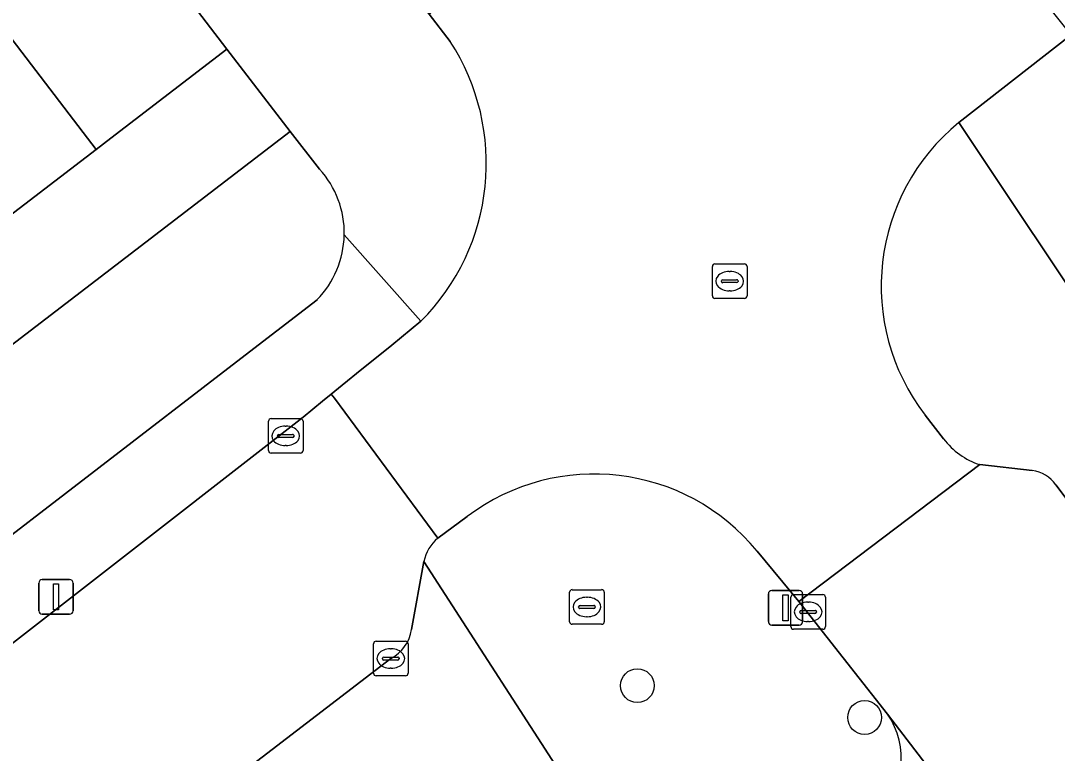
# Model space of a CAD drawing. Extents: x 159352 to 160617, y 385888 to 387323.
# Drawn here: x 160047.49 to 160077.45, y 386732.23 to 386753.39 of the extents above; entities that cross this region are included whole.
import ezdxf

# ---------------------------------------------------------------- set-up
doc = ezdxf.new("R2010")
doc.units = 0
for name, color, linetype in [('IMGEO_Boom', 7, 'Continuous'), ('IMGEO_Brandkraan', 7, 'Continuous'), ('IMGEO_Erf', 7, 'Continuous'), ('IMGEO_Groenvoorziening', 7, 'Continuous'), ('IMGEO_Kolk', 7, 'Continuous'), ('IMGEO_Lichtmast', 7, 'Continuous'), ('IMGEO_Pand', 7, 'Continuous'), ('IMGEO_Parkeervlak_open', 7, 'Continuous'), ('IMGEO_Rijbaan_lokaal_gesloten', 7, 'Continuous'), ('IMGEO_Rijbaan_lokaal_open', 7, 'Continuous'), ('IMGEO_Rioolput', 7, 'Continuous'), ('IMGEO_Voetpad_open', 7, 'Continuous')]:
    doc.layers.add(name, color=color, linetype=linetype)

msp = doc.modelspace()

# ---------------------------------------------------------------- linework, layer by layer
at = {"layer": 'IMGEO_Boom'}
for centre in [(160065.316, 386734.182), (160071.885, 386733.264)]:
    msp.add_circle(centre, 0.489, dxfattribs=at)
at = {"layer": 'IMGEO_Brandkraan'}
for p, q in [((160063.357, 386736.028), (160063.357, 386736.88)), ((160063.432, 386736.954), (160064.284, 386736.954)), ((160064.358, 386736.88), (160064.358, 386736.028)), ((160063.845, 386736.734), (160063.87, 386736.734)), ((160063.616, 386736.448), (160063.616, 386736.46)), ((160064.054, 386736.411), (160063.656, 386736.411)), ((160063.659, 386736.497), (160064.057, 386736.497)), ((160064.1, 386736.46), (160064.1, 386736.448)), ((160064.284, 386735.954), (160063.432, 386735.954)), ((160063.868, 386736.174), (160063.843, 386736.174))]:
    msp.add_line(p, q, dxfattribs=at)
for points in [[(160063.357, 386736.028), (160063.357, 386736.88)], [(160063.432, 386736.954), (160064.284, 386736.954)], [(160064.358, 386736.88), (160064.358, 386736.028)], [(160064.284, 386735.954), (160063.432, 386735.954)]]:
    msp.add_lwpolyline(points, dxfattribs=at)
for centre, radius, start, end in [((160063.434, 386736.878), 0.0765, 91.552, 178.448), ((160063.434, 386736.878), 0.0765, 91.552, 178.448), ((160064.282, 386736.878), 0.0765, 1.552, 88.448), ((160064.282, 386736.878), 0.0765, 1.552, 88.448), ((160063.656, 386736.457), 0.0403, 85.8775, 175.7526), ((160063.653, 386736.447), 0.0366, 178.938, 274.7102), ((160064.057, 386736.454), 0.043, 264.8664, 352.4533), ((160064.061, 386736.459), 0.0386, 1.7309, 96.639), ((160063.434, 386736.03), 0.0765, 181.552, 268.448), ((160063.434, 386736.03), 0.0765, 181.552, 268.448), ((160064.282, 386736.03), 0.0765, 271.552, 358.448), ((160064.282, 386736.03), 0.0765, 271.552, 358.448)]:
    msp.add_arc(centre, radius, start, end, dxfattribs=at)
for centre, major_axis, ratio, start_param, end_param in [((160063.844, 386736.454), (-0.387, 0.002), 0.722429, 4.712389, 7.853982), ((160063.869, 386736.454), (-0.39, 0.002), 0.717154, 1.570796, 4.712389)]:
    msp.add_ellipse(centre, major_axis=major_axis, ratio=ratio, start_param=start_param, end_param=end_param, dxfattribs=at)
at = {"layer": 'IMGEO_Erf'}
msp.add_lwpolyline([(159991.693, 386828.175), (159988.267, 386825.542), (159989.797, 386823.553), (159991.877, 386825.151), (159995.832, 386819.986), (159999.671, 386814.971), (160000, 386814.542), (160003.51, 386809.958), (160007.349, 386804.944), (160011.188, 386799.93), (160015.028, 386794.915), (160018.866, 386789.902), (160022.706, 386784.887), (160026.545, 386779.874), (160030.385, 386774.859), (160034.223, 386769.846), (160038.063, 386764.831), (160041.901, 386759.818), (160045.74, 386754.805), (160049.419, 386750), (160049.67, 386749.672), (160050.099, 386750), (160053.449, 386752.565), (160000, 386822.33)], dxfattribs=at)
at = {"layer": 'IMGEO_Groenvoorziening'}
msp.add_lwpolyline([(160055.283, 386750.192), (160053.449, 386752.565), (160050.099, 386750), (160049.67, 386749.672), (160043.889, 386745.246), (160038.466, 386741.104), (160039.381, 386739.915), (160038.199, 386739.013), (160039.12, 386737.816)], close=True, dxfattribs=at)
for points in [[(160056.129, 386749.098), (160055.283, 386750.192), (160039.12, 386737.816), (160041.782, 386734.354), (160053.726, 386743.539)], [(160053.726, 386743.539), (160056.055, 386745.33)]]:
    msp.add_lwpolyline(points, dxfattribs=at)
for centre, radius, start, end in [((160054.101, 386747.252), 2.743, 358.9013, 42.31), ((160054.099, 386747.255), 2.744, 315.4507, 358.8271)]:
    msp.add_arc(centre, radius, start, end, dxfattribs=at)
at = {"layer": 'IMGEO_Kolk'}
for p, q in [((160054.651, 386740.97), (160054.651, 386741.822)), ((160054.726, 386741.896), (160055.578, 386741.896)), ((160055.139, 386741.676), (160055.164, 386741.676)), ((160055.652, 386741.822), (160055.652, 386740.97)), ((160054.91, 386741.39), (160054.91, 386741.402)), ((160055.348, 386741.353), (160054.95, 386741.353)), ((160054.953, 386741.439), (160055.351, 386741.439)), ((160055.394, 386741.402), (160055.394, 386741.39)), ((160055.162, 386741.116), (160055.137, 386741.116)), ((160055.578, 386740.896), (160054.726, 386740.896)), ((160069.828, 386736.812), (160070.68, 386736.812)), ((160069.753, 386735.886), (160069.753, 386736.738)), ((160070.241, 386736.592), (160070.266, 386736.592)), ((160070.754, 386736.738), (160070.754, 386735.886)), ((160070.012, 386736.306), (160070.012, 386736.318)), ((160070.45, 386736.269), (160070.052, 386736.269)), ((160070.055, 386736.355), (160070.453, 386736.355)), ((160070.496, 386736.318), (160070.496, 386736.306)), ((160070.264, 386736.032), (160070.239, 386736.032)), ((160070.68, 386735.812), (160069.828, 386735.812)), ((160057.688, 386734.539), (160057.688, 386735.391)), ((160057.763, 386735.465), (160058.615, 386735.465)), ((160058.689, 386735.391), (160058.689, 386734.539)), ((160058.176, 386735.245), (160058.201, 386735.245)), ((160057.947, 386734.959), (160057.947, 386734.971)), ((160058.385, 386734.922), (160057.987, 386734.922)), ((160057.99, 386735.008), (160058.388, 386735.008)), ((160058.431, 386734.971), (160058.431, 386734.959)), ((160058.615, 386734.465), (160057.763, 386734.465)), ((160058.199, 386734.685), (160058.174, 386734.685))]:
    msp.add_line(p, q, dxfattribs=at)
for points in [[(160054.651, 386740.97), (160054.651, 386741.822)], [(160054.726, 386741.896), (160055.578, 386741.896)], [(160055.652, 386741.822), (160055.652, 386740.97)], [(160055.578, 386740.896), (160054.726, 386740.896)], [(160069.828, 386736.812), (160070.68, 386736.812)], [(160069.753, 386735.886), (160069.753, 386736.738)], [(160070.754, 386736.738), (160070.754, 386735.886)], [(160070.68, 386735.812), (160069.828, 386735.812)], [(160057.688, 386734.539), (160057.688, 386735.391)], [(160057.763, 386735.465), (160058.615, 386735.465)], [(160058.689, 386735.391), (160058.689, 386734.539)], [(160058.615, 386734.465), (160057.763, 386734.465)]]:
    msp.add_lwpolyline(points, dxfattribs=at)
for centre, radius, start, end in [((160054.728, 386741.82), 0.0765, 91.552, 178.448), ((160054.728, 386741.82), 0.0765, 91.552, 178.448), ((160055.576, 386741.82), 0.0765, 1.552, 88.448), ((160055.576, 386741.82), 0.0765, 1.552, 88.448), ((160054.95, 386741.399), 0.0403, 85.8775, 175.7526), ((160054.947, 386741.389), 0.0366, 178.938, 274.7102), ((160055.351, 386741.396), 0.043, 264.8664, 352.4533), ((160055.355, 386741.401), 0.0386, 1.7309, 96.639), ((160054.728, 386740.972), 0.0765, 181.552, 268.448), ((160054.728, 386740.972), 0.0765, 181.552, 268.448), ((160055.576, 386740.972), 0.0765, 271.552, 358.448), ((160055.576, 386740.972), 0.0765, 271.552, 358.448), ((160069.83, 386736.736), 0.0765, 91.552, 178.448), ((160069.83, 386736.736), 0.0765, 91.552, 178.448), ((160070.678, 386736.736), 0.0765, 1.552, 88.448), ((160070.678, 386736.736), 0.0765, 1.552, 88.448), ((160070.052, 386736.315), 0.0403, 85.8775, 175.7526), ((160070.049, 386736.305), 0.0366, 178.938, 274.7102), ((160070.453, 386736.312), 0.043, 264.8664, 352.4533), ((160070.457, 386736.317), 0.0386, 1.7309, 96.639), ((160069.83, 386735.888), 0.0765, 181.552, 268.448), ((160069.83, 386735.888), 0.0765, 181.552, 268.448), ((160070.678, 386735.888), 0.0765, 271.552, 358.448), ((160070.678, 386735.888), 0.0765, 271.552, 358.448), ((160057.765, 386735.389), 0.0765, 91.552, 178.448), ((160057.765, 386735.389), 0.0765, 91.552, 178.448), ((160058.613, 386735.389), 0.0765, 1.552, 88.448), ((160058.613, 386735.389), 0.0765, 1.552, 88.448), ((160057.987, 386734.968), 0.0403, 85.8775, 175.7526), ((160057.984, 386734.958), 0.0366, 178.938, 274.7102), ((160058.388, 386734.965), 0.043, 264.8664, 352.4533), ((160058.392, 386734.97), 0.0386, 1.7309, 96.639), ((160057.765, 386734.541), 0.0765, 181.552, 268.448), ((160057.765, 386734.541), 0.0765, 181.552, 268.448), ((160058.613, 386734.541), 0.0765, 271.552, 358.448), ((160058.613, 386734.541), 0.0765, 271.552, 358.448)]:
    msp.add_arc(centre, radius, start, end, dxfattribs=at)
for centre, major_axis, ratio, start_param, end_param in [((160055.138, 386741.396), (-0.387, 0.002), 0.722429, 4.712389, 7.853982), ((160055.163, 386741.396), (-0.39, 0.002), 0.717154, 1.570796, 4.712389), ((160070.24, 386736.312), (-0.387, 0.002), 0.722429, 4.712389, 7.853982), ((160070.265, 386736.312), (-0.39, 0.002), 0.717154, 1.570796, 4.712389), ((160058.175, 386734.965), (-0.387, 0.002), 0.722429, 4.712389, 7.853982), ((160058.2, 386734.965), (-0.39, 0.002), 0.717154, 1.570796, 4.712389)]:
    msp.add_ellipse(centre, major_axis=major_axis, ratio=ratio, start_param=start_param, end_param=end_param, dxfattribs=at)
at = {"layer": 'IMGEO_Lichtmast'}
for p, q in [((160048.014, 386736.345), (160048.014, 386737.145)), ((160048.014, 386737.145), (160048.014, 386736.345)), ((160048.114, 386737.245), (160048.904, 386737.245)), ((160048.904, 386737.245), (160048.114, 386737.245)), ((160049.004, 386737.145), (160049.004, 386736.345)), ((160049.004, 386736.345), (160049.004, 386737.145)), ((160069.103, 386736.033), (160069.103, 386736.833)), ((160069.103, 386736.833), (160069.103, 386736.033)), ((160069.203, 386736.933), (160069.993, 386736.933)), ((160069.993, 386736.933), (160069.203, 386736.933)), ((160070.093, 386736.833), (160070.093, 386736.033)), ((160070.093, 386736.033), (160070.093, 386736.833)), ((160048.904, 386736.245), (160048.114, 386736.245)), ((160048.114, 386736.245), (160048.904, 386736.245)), ((160069.993, 386735.933), (160069.203, 386735.933)), ((160069.203, 386735.933), (160069.993, 386735.933))]:
    msp.add_line(p, q, dxfattribs=at)
for points in [[(160048.434, 386737.12), (160048.584, 386737.12), (160048.584, 386736.37), (160048.434, 386736.37), (160048.434, 386737.12)], [(160069.523, 386736.808), (160069.673, 386736.808), (160069.673, 386736.058), (160069.523, 386736.058), (160069.523, 386736.808)]]:
    msp.add_lwpolyline(points, dxfattribs=at)
for centre, start, end in [((160048.114, 386737.145), 90, 180), ((160048.114, 386737.145), 90, 180), ((160048.904, 386737.145), 0, 90), ((160048.904, 386737.145), 360, 90), ((160069.203, 386736.833), 90, 180), ((160069.203, 386736.833), 90, 180), ((160069.993, 386736.833), 0, 90), ((160069.993, 386736.833), 360, 90), ((160048.114, 386736.345), 180, 270), ((160048.114, 386736.345), 180, 270), ((160048.904, 386736.345), 270, 0), ((160048.904, 386736.345), 270, 0), ((160069.203, 386736.033), 180, 270), ((160069.203, 386736.033), 180, 270), ((160069.993, 386736.033), 270, 0), ((160069.993, 386736.033), 270, 0)]:
    msp.add_arc(centre, 0.1, start, end, dxfattribs=at)
at = {"layer": 'IMGEO_Pand'}
msp.add_lwpolyline([(160049.67, 386749.672), (160049.419, 386750), (160045.74, 386754.805), (160039.96, 386750.378), (160040.249, 386750), (160043.889, 386745.246)], close=True, dxfattribs=at)
at = {"layer": 'IMGEO_Parkeervlak_open'}
msp.add_lwpolyline([(160118.433, 386673.546), (160072.547, 386733.359)], dxfattribs=at)
msp.add_arc((160070.698, 386732.086), 2.245, 311.7905, 34.5485, dxfattribs=at)
at = {"layer": 'IMGEO_Rijbaan_lokaal_gesloten'}
for points in [[(160075.218, 386740.565), (160069.982, 386736.614)], [(160076.73, 386740.394), (160075.218, 386740.565)], [(160078.125, 386739.043), (160077.409, 386739.985)], [(160069.982, 386736.614), (160072.547, 386733.359)], [(160072.547, 386733.359), (160118.433, 386673.546)]]:
    msp.add_lwpolyline(points, dxfattribs=at)
msp.add_arc((160076.62, 386739.443), 0.957, 34.4733, 83.4008, dxfattribs=at)
at = {"layer": 'IMGEO_Rijbaan_lokaal_open'}
for points in [[(160064.997, 386756.362), (160064.205, 386757.398), (160059.293, 386753.58), (160059.905, 386752.791)], [(160074.61, 386750.448), (160077.86, 386752.983), (160074.907, 386756.678), (160073.087, 386755.285)], [(160059.06, 386744.705), (160058.22, 386744.015), (160057.922, 386743.78), (160057.35, 386743.322), (160056.781, 386742.862), (160056.464, 386742.602), (160056.558, 386742.488), (160059.546, 386738.439), (160060.397, 386739.064)], [(160059.546, 386738.439), (160056.558, 386742.488), (160056.464, 386742.602), (160056.216, 386742.399), (160055.651, 386741.935), (160043.318, 386732.357)], [(160074.17, 386741.312), (160073.64, 386741.995)], [(160068.779, 386738.062), (160069.982, 386736.614), (160075.218, 386740.565)], [(160058.791, 386735.799), (160059.146, 386737.771)], [(160044.995, 386724.867), (160058.189, 386734.965)]]:
    msp.add_lwpolyline(points, dxfattribs=at)
for centre, radius, start, end in [((160054.488, 386749.27), 6.461, 315.0451, 33.0232), ((160078.458, 386745.724), 6.093, 129.1652, 217.7425), ((160075.866, 386742.583), 2.12, 216.8473, 252.1912), ((160064.068, 386734.211), 6.085, 39.2602, 127.1061), ((160060.297, 386737.535), 1.175, 129.7366, 168.4368), ((160057.659, 386735.982), 1.146, 297.5236, 350.8312)]:
    msp.add_arc(centre, radius, start, end, dxfattribs=at)
at = {"layer": 'IMGEO_Rioolput'}
for p, q in [((160067.485, 386745.439), (160067.485, 386746.291)), ((160067.56, 386746.365), (160068.412, 386746.365)), ((160067.973, 386746.145), (160067.998, 386746.145)), ((160068.486, 386746.291), (160068.486, 386745.439)), ((160067.744, 386745.859), (160067.744, 386745.871)), ((160068.182, 386745.822), (160067.784, 386745.822)), ((160067.787, 386745.908), (160068.185, 386745.908)), ((160068.228, 386745.871), (160068.228, 386745.859)), ((160067.996, 386745.585), (160067.971, 386745.585)), ((160068.412, 386745.365), (160067.56, 386745.365))]:
    msp.add_line(p, q, dxfattribs=at)
for points in [[(160067.485, 386745.439), (160067.485, 386746.291)], [(160067.56, 386746.365), (160068.412, 386746.365)], [(160068.486, 386746.291), (160068.486, 386745.439)], [(160068.412, 386745.365), (160067.56, 386745.365)]]:
    msp.add_lwpolyline(points, dxfattribs=at)
for centre, radius, start, end in [((160067.562, 386746.289), 0.0765, 91.552, 178.448), ((160067.562, 386746.289), 0.0765, 91.552, 178.448), ((160068.41, 386746.289), 0.0765, 1.552, 88.448), ((160068.41, 386746.289), 0.0765, 1.552, 88.448), ((160067.784, 386745.868), 0.0403, 85.8775, 175.7526), ((160067.781, 386745.858), 0.0366, 178.938, 274.7102), ((160068.185, 386745.865), 0.043, 264.8664, 352.4533), ((160068.189, 386745.87), 0.0386, 1.7309, 96.639), ((160067.562, 386745.441), 0.0765, 181.552, 268.448), ((160067.562, 386745.441), 0.0765, 181.552, 268.448), ((160068.41, 386745.441), 0.0765, 271.552, 358.448), ((160068.41, 386745.441), 0.0765, 271.552, 358.448)]:
    msp.add_arc(centre, radius, start, end, dxfattribs=at)
for centre, major_axis, ratio, start_param, end_param in [((160067.972, 386745.865), (-0.387, 0.002), 0.722429, 4.712389, 7.853982), ((160067.997, 386745.865), (-0.39, 0.002), 0.717154, 1.570796, 4.712389)]:
    msp.add_ellipse(centre, major_axis=major_axis, ratio=ratio, start_param=start_param, end_param=end_param, dxfattribs=at)
at = {"layer": 'IMGEO_Voetpad_open'}
for points in [[(159995.952, 386827.614), (160000, 386822.33), (160053.449, 386752.565), (160055.283, 386750.192), (160056.129, 386749.098)], [(160059.905, 386752.791), (160059.293, 386753.58), (160058.691, 386754.371)], [(160078.225, 386753.194), (160077.86, 386752.983), (160074.61, 386750.448), (160078.931, 386743.973), (160079.018, 386743.941)], [(160129.422, 386677.949), (160111.748, 386701.062), (160111.24, 386701.727), (160107.979, 386705.999), (160105.781, 386708.951), (160103.104, 386712.468), (160102.817, 386712.846), (160079.018, 386743.941), (160078.931, 386743.973), (160074.61, 386750.448)], [(160055.651, 386741.935), (160056.216, 386742.399), (160056.464, 386742.602), (160056.781, 386742.862), (160057.35, 386743.322), (160057.922, 386743.78), (160058.22, 386744.015), (160059.06, 386744.705), (160056.843, 386747.199)], [(160056.843, 386747.199), (160059.06, 386744.705)], [(160056.055, 386745.33), (160053.726, 386743.539), (160041.782, 386734.354), (160039.653, 386732.748), (160035.166, 386738.584), (160034.921, 386738.397), (160033.793, 386737.503), (160033.222, 386737.07), (160037.686, 386731.264), (160035.534, 386729.641), (160034.818, 386729.091), (160021.889, 386719.146), (160021.892, 386719.141), (160017.6, 386715.875)], [(160023.438, 386717.121), (160036.975, 386727.491), (160039.248, 386729.233), (160041.202, 386730.733), (160043.318, 386732.357), (160055.651, 386741.935)], [(160073.64, 386741.995), (160074.17, 386741.312)], [(160075.218, 386740.565), (160076.73, 386740.394)], [(160077.409, 386739.985), (160078.125, 386739.043), (160078.479, 386739.292), (160081.243, 386735.731), (160080.892, 386735.424), (160085.153, 386729.882), (160085.493, 386730.141), (160087.779, 386727.18), (160087.41, 386726.903), (160090.725, 386722.595), (160091.077, 386722.861), (160093.353, 386719.871), (160093.038, 386719.582), (160096.713, 386714.867), (160097.019, 386715.102), (160099.325, 386712.164), (160098.979, 386711.863), (160100.211, 386710.261), (160105.151, 386703.841), (160124.261, 386679.003)], [(160060.397, 386739.064), (160059.546, 386738.439)], [(160072.547, 386733.359), (160069.982, 386736.614), (160068.779, 386738.062)], [(160063.564, 386730.931), (160059.146, 386737.771), (160058.791, 386735.799)], [(160059.146, 386737.771), (160063.564, 386730.931), (160113.509, 386665.753)], [(160058.189, 386734.965), (160044.995, 386724.867), (160032.354, 386715.113), (160000, 386690.297), (159996.219, 386687.397), (159978.571, 386673.834), (159978.875, 386673.438), (159972.874, 386668.826), (159972.57, 386669.222), (159963.891, 386662.552), (159964.195, 386662.156), (159958.166, 386657.522), (159957.862, 386657.918), (159947.565, 386650.005), (159947.869, 386649.609), (159941.861, 386644.992), (159941.557, 386645.388), (159935.787, 386640.953), (159935.631, 386640.825)]]:
    msp.add_lwpolyline(points, dxfattribs=at)
for centre, radius, start, end in [((160054.488, 386749.27), 6.461, 315.0451, 33.0232), ((160078.458, 386745.724), 6.093, 129.1652, 217.7425), ((160054.101, 386747.252), 2.743, 358.9013, 42.31), ((160054.099, 386747.255), 2.744, 315.4507, 358.8271), ((160075.866, 386742.583), 2.12, 216.8473, 252.1912), ((160064.068, 386734.211), 6.085, 39.2602, 127.1061), ((160076.62, 386739.443), 0.957, 34.4733, 83.4008), ((160060.297, 386737.535), 1.175, 129.7366, 168.4368), ((160057.659, 386735.982), 1.146, 297.5236, 350.8312), ((160070.698, 386732.086), 2.245, 311.7905, 34.5485)]:
    msp.add_arc(centre, radius, start, end, dxfattribs=at)

doc.saveas('drawing.dxf')
